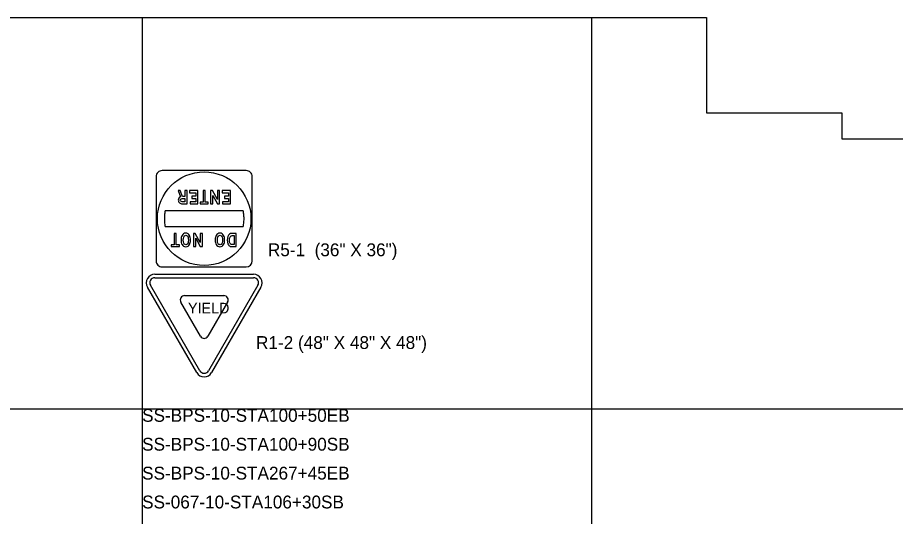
# Model space of a CAD drawing. Extents: x 1001568 to 1002149, y 1840825 to 1841423.
# Drawn here: x 1001942.77 to 1001970.12, y 1841095.12 to 1841110.67 of the extents above; entities that cross this region are included whole.
import ezdxf

# ---------------------------------------------------------------- set-up
doc = ezdxf.new("R2010")
doc.units = 0
for name, color, linetype in [('40', 7, 'Continuous'), ('P_TC_Signs_Permanent', 7, 'Continuous'), ('R_No Plot', 7, 'Continuous'), ('SIGNS', 7, 'Continuous')]:
    doc.layers.add(name, color=color, linetype=linetype)

msp = doc.modelspace()

# ---------------------------------------------------------------- linework, layer by layer
at = {"layer": 'P_TC_Signs_Permanent'}
for p, q in [((1001947.368, 1841104.646), (1001947.361, 1841104.611)), ((1001949.8, 1841104.646), (1001947.368, 1841104.646)), ((1001949.807, 1841104.611), (1001949.8, 1841104.646)), ((1001947.345, 1841104.469), (1001947.343, 1841104.433)), ((1001947.343, 1841104.433), (1001947.343, 1841104.398)), ((1001947.343, 1841104.398), (1001947.343, 1841104.362)), ((1001947.343, 1841104.362), (1001947.345, 1841104.326)), ((1001947.347, 1841104.504), (1001947.345, 1841104.469)), ((1001947.351, 1841104.54), (1001947.347, 1841104.504)), ((1001947.356, 1841104.575), (1001947.351, 1841104.54)), ((1001947.361, 1841104.611), (1001947.356, 1841104.575)), ((1001949.812, 1841104.575), (1001949.807, 1841104.611)), ((1001949.817, 1841104.54), (1001949.812, 1841104.575)), ((1001949.821, 1841104.504), (1001949.817, 1841104.54)), ((1001949.823, 1841104.469), (1001949.821, 1841104.504)), ((1001949.825, 1841104.433), (1001949.823, 1841104.469)), ((1001949.823, 1841104.326), (1001949.825, 1841104.362)), ((1001949.825, 1841104.397), (1001949.825, 1841104.433)), ((1001949.825, 1841104.362), (1001949.825, 1841104.397)), ((1001947.345, 1841104.326), (1001947.347, 1841104.291)), ((1001947.347, 1841104.291), (1001947.351, 1841104.255)), ((1001947.351, 1841104.255), (1001947.356, 1841104.22)), ((1001947.356, 1841104.22), (1001947.361, 1841104.184)), ((1001947.361, 1841104.184), (1001947.368, 1841104.15)), ((1001947.368, 1841104.15), (1001949.8, 1841104.15)), ((1001949.8, 1841104.15), (1001949.807, 1841104.184)), ((1001949.807, 1841104.184), (1001949.812, 1841104.22)), ((1001949.812, 1841104.22), (1001949.817, 1841104.255)), ((1001949.817, 1841104.255), (1001949.821, 1841104.291)), ((1001949.821, 1841104.291), (1001949.823, 1841104.326)), ((1001947.046, 1841102.667), (1001950.122, 1841102.667)), ((1001947.046, 1841102.555), (1001950.122, 1841102.555)), ((1001948.353, 1841099.602), (1001946.815, 1841102.267)), ((1001948.449, 1841099.658), (1001946.911, 1841102.322)), ((1001950.257, 1841102.322), (1001948.719, 1841099.658)), ((1001950.353, 1841102.267), (1001948.815, 1841099.602)), ((1001947.97, 1841102), (1001949.198, 1841102)), ((1001948.469, 1841100.736), (1001947.854, 1841101.8)), ((1001949.314, 1841101.8), (1001948.699, 1841100.736))]:
    msp.add_line(p, q, dxfattribs=at)
msp.add_circle((1001948.584, 1841104.398), 1.458, dxfattribs=at)
for centre, radius, start, end in [((1001947.046, 1841102.4), 0.267, 90, 210), ((1001947.046, 1841102.4), 0.156, 90, 210), ((1001950.122, 1841102.4), 0.267, 330, 90), ((1001950.122, 1841102.4), 0.156, 330, 90), ((1001947.97, 1841101.867), 0.133, 90, 210), ((1001949.198, 1841101.867), 0.133, 330, 90), ((1001948.584, 1841100.802), 0.133, 210, 330), ((1001948.584, 1841099.736), 0.267, 210, 330), ((1001948.584, 1841099.736), 0.156, 210, 330)]:
    msp.add_arc(centre, radius, start, end, dxfattribs=at)
at = {"layer": 'R_No Plot'}
for p, q in [((1001946.65, 1841110.667), (1001946.65, 1841048.127)), ((1001960.65, 1841110.667), (1001960.65, 1841048.127)), ((1001890.65, 1841098.469), (1001982.133, 1841098.469))]:
    msp.add_line(p, q, dxfattribs=at)
msp.add_lwpolyline([(1001886.411, 1841110.667), (1001964.232, 1841110.667), (1001964.232, 1841107.694), (1001968.454, 1841107.694), (1001968.454, 1841106.882), (1001982.133, 1841106.882), (1001982.133, 1841048.127), (1001886.411, 1841048.127)], close=True, dxfattribs=at)
at = {"layer": 'SIGNS'}
for p, q in [((1001949.897, 1841105.898), (1001947.272, 1841105.898)), ((1001949.897, 1841105.898), (1001947.272, 1841105.898)), ((1001947.084, 1841105.71), (1001947.084, 1841103.085)), ((1001947.084, 1841105.71), (1001947.084, 1841103.085)), ((1001950.084, 1841103.085), (1001950.084, 1841105.71)), ((1001950.084, 1841103.085), (1001950.084, 1841105.71)), ((1001947.272, 1841102.898), (1001949.897, 1841102.898)), ((1001947.272, 1841102.898), (1001949.897, 1841102.898))]:
    msp.add_line(p, q, dxfattribs=at)
for points in [[(1001948.049, 1841105.273), (1001947.985, 1841105.273), (1001947.985, 1841105.093), (1001947.907, 1841105.093), (1001947.84, 1841105.273), (1001947.769, 1841105.273), (1001947.842, 1841105.082), (1001947.815, 1841105.064), (1001947.795, 1841105.039), (1001947.782, 1841105.01), (1001947.777, 1841104.979), (1001947.78, 1841104.955), (1001947.786, 1841104.933), (1001947.798, 1841104.914), (1001947.813, 1841104.896), (1001947.832, 1841104.882), (1001947.853, 1841104.872), (1001947.875, 1841104.866), (1001947.9, 1841104.864), (1001948.049, 1841104.864), (1001948.049, 1841105.273)], [(1001947.985, 1841105.024), (1001947.985, 1841104.928), (1001947.9, 1841104.928), (1001947.877, 1841104.931), (1001947.858, 1841104.941), (1001947.845, 1841104.956), (1001947.841, 1841104.976), (1001947.845, 1841104.997), (1001947.86, 1841105.013), (1001947.879, 1841105.022), (1001947.903, 1841105.024), (1001947.985, 1841105.024)], [(1001947.865, 1841103.735), (1001947.867, 1841103.692), (1001947.872, 1841103.654), (1001947.881, 1841103.62), (1001947.894, 1841103.591), (1001947.916, 1841103.561), (1001947.943, 1841103.54), (1001947.975, 1841103.527), (1001948.013, 1841103.523), (1001948.05, 1841103.527), (1001948.081, 1841103.54), (1001948.107, 1841103.562), (1001948.128, 1841103.593), (1001948.141, 1841103.622), (1001948.15, 1841103.655), (1001948.155, 1841103.691), (1001948.157, 1841103.732), (1001948.155, 1841103.774), (1001948.15, 1841103.812), (1001948.141, 1841103.845), (1001948.128, 1841103.875), (1001948.107, 1841103.907), (1001948.08, 1841103.929), (1001948.048, 1841103.943), (1001948.01, 1841103.947), (1001947.974, 1841103.943), (1001947.942, 1841103.929), (1001947.915, 1841103.907), (1001947.894, 1841103.876), (1001947.881, 1841103.846), (1001947.872, 1841103.813), (1001947.867, 1841103.776), (1001947.865, 1841103.735)], [(1001947.933, 1841103.73), (1001947.936, 1841103.782), (1001947.947, 1841103.825), (1001947.959, 1841103.849), (1001947.975, 1841103.867), (1001947.993, 1841103.877), (1001948.015, 1841103.88), (1001948.036, 1841103.877), (1001948.054, 1841103.867), (1001948.068, 1841103.849), (1001948.08, 1841103.825), (1001948.09, 1841103.784), (1001948.093, 1841103.733), (1001948.09, 1841103.683), (1001948.08, 1841103.641), (1001948.068, 1841103.617), (1001948.054, 1841103.599), (1001948.037, 1841103.589), (1001948.017, 1841103.585), (1001947.995, 1841103.589), (1001947.976, 1841103.598), (1001947.96, 1841103.614), (1001947.948, 1841103.636), (1001947.937, 1841103.678), (1001947.933, 1841103.73)], [(1001948.928, 1841103.735), (1001948.929, 1841103.692), (1001948.935, 1841103.654), (1001948.944, 1841103.62), (1001948.957, 1841103.591), (1001948.979, 1841103.561), (1001949.006, 1841103.54), (1001949.038, 1841103.527), (1001949.076, 1841103.523), (1001949.113, 1841103.527), (1001949.144, 1841103.54), (1001949.17, 1841103.562), (1001949.191, 1841103.593), (1001949.204, 1841103.622), (1001949.213, 1841103.655), (1001949.218, 1841103.691), (1001949.22, 1841103.732), (1001949.218, 1841103.774), (1001949.213, 1841103.812), (1001949.204, 1841103.845), (1001949.191, 1841103.875), (1001949.17, 1841103.907), (1001949.143, 1841103.929), (1001949.111, 1841103.943), (1001949.073, 1841103.947), (1001949.036, 1841103.943), (1001949.005, 1841103.929), (1001948.978, 1841103.907), (1001948.957, 1841103.876), (1001948.944, 1841103.846), (1001948.935, 1841103.813), (1001948.929, 1841103.776), (1001948.928, 1841103.735)], [(1001948.996, 1841103.73), (1001948.999, 1841103.782), (1001949.01, 1841103.825), (1001949.022, 1841103.849), (1001949.038, 1841103.867), (1001949.056, 1841103.877), (1001949.078, 1841103.88), (1001949.099, 1841103.877), (1001949.117, 1841103.867), (1001949.131, 1841103.849), (1001949.142, 1841103.825), (1001949.153, 1841103.784), (1001949.156, 1841103.733), (1001949.153, 1841103.683), (1001949.142, 1841103.641), (1001949.131, 1841103.617), (1001949.117, 1841103.599), (1001949.1, 1841103.589), (1001949.08, 1841103.585), (1001949.058, 1841103.589), (1001949.039, 1841103.598), (1001949.023, 1841103.614), (1001949.011, 1841103.636), (1001949, 1841103.678), (1001948.996, 1841103.73)], [(1001949.439, 1841103.531), (1001949.583, 1841103.531), (1001949.583, 1841103.939), (1001949.433, 1841103.939), (1001949.405, 1841103.933), (1001949.376, 1841103.915), (1001949.344, 1841103.881), (1001949.321, 1841103.839), (1001949.307, 1841103.789), (1001949.303, 1841103.73), (1001949.308, 1841103.672), (1001949.324, 1841103.618), (1001949.339, 1841103.588), (1001949.356, 1841103.565), (1001949.376, 1841103.548), (1001949.398, 1841103.536), (1001949.439, 1841103.531)], [(1001949.452, 1841103.872), (1001949.519, 1841103.872), (1001949.519, 1841103.592), (1001949.446, 1841103.592), (1001949.428, 1841103.595), (1001949.412, 1841103.605), (1001949.399, 1841103.622), (1001949.388, 1841103.644), (1001949.378, 1841103.685), (1001949.374, 1841103.732), (1001949.378, 1841103.779), (1001949.39, 1841103.821), (1001949.401, 1841103.843), (1001949.416, 1841103.859), (1001949.433, 1841103.869), (1001949.452, 1841103.872)]]:
    msp.add_lwpolyline(points, dxfattribs=at)
for points in [[(1001948.385, 1841105.273), (1001948.13, 1841105.273), (1001948.13, 1841105.208), (1001948.322, 1841105.208), (1001948.322, 1841105.096), (1001948.201, 1841105.096), (1001948.201, 1841105.024), (1001948.322, 1841105.024), (1001948.322, 1841104.928), (1001948.143, 1841104.928), (1001948.143, 1841104.864), (1001948.385, 1841104.864)], [(1001948.619, 1841105.273), (1001948.553, 1841105.273), (1001948.553, 1841104.918), (1001948.457, 1841104.918), (1001948.457, 1841104.864), (1001948.712, 1841104.864), (1001948.712, 1841104.918), (1001948.619, 1841104.918)], [(1001949.065, 1841105.273), (1001949.001, 1841105.273), (1001949.001, 1841104.994), (1001948.843, 1841105.273), (1001948.785, 1841105.273), (1001948.785, 1841104.864), (1001948.856, 1841104.864), (1001948.856, 1841105.124), (1001949.001, 1841104.864), (1001949.065, 1841104.864)], [(1001949.401, 1841105.273), (1001949.146, 1841105.273), (1001949.146, 1841105.208), (1001949.338, 1841105.208), (1001949.338, 1841105.096), (1001949.216, 1841105.096), (1001949.216, 1841105.024), (1001949.338, 1841105.024), (1001949.338, 1841104.928), (1001949.159, 1841104.928), (1001949.159, 1841104.864), (1001949.401, 1841104.864)], [(1001947.716, 1841103.939), (1001947.651, 1841103.939), (1001947.651, 1841103.585), (1001947.554, 1841103.585), (1001947.554, 1841103.531), (1001947.81, 1841103.531), (1001947.81, 1841103.585), (1001947.716, 1841103.585)], [(1001948.528, 1841103.939), (1001948.464, 1841103.939), (1001948.464, 1841103.66), (1001948.306, 1841103.939), (1001948.248, 1841103.939), (1001948.248, 1841103.531), (1001948.319, 1841103.531), (1001948.319, 1841103.79), (1001948.464, 1841103.531), (1001948.528, 1841103.531)]]:
    msp.add_lwpolyline(points, close=True, dxfattribs=at)
for centre, start, end in [((1001947.272, 1841105.71), 90.0001, 180.0003), ((1001947.272, 1841105.71), 90.0001, 180.0003), ((1001949.897, 1841105.71), 359.9998, 90.0001), ((1001949.897, 1841105.71), 359.9998, 90.0001), ((1001947.272, 1841103.085), 180, 270.0002), ((1001947.272, 1841103.085), 180, 270.0002), ((1001949.897, 1841103.085), 270.0002, 359.9998), ((1001949.897, 1841103.085), 270.0002, 359.9998), ((1001949.897, 1841103.085), 270.0002, 359.9998)]:
    msp.add_arc(centre, 0.187, start, end, dxfattribs=at)

# ---------------------------------------------------------------- texts
at = {"layer": '40'}
for s, p in [('R5-1  (36" X 36")', (1001950.569, 1841103.229)), ('R1-2 (48" X 48" X 48")', (1001950.2, 1841100.338)), ('SS-BPS-10-STA100+50EB', (1001946.65, 1841098.069)), ('SS-BPS-10-STA100+90SB', (1001946.65, 1841097.169)), ('SS-BPS-10-STA267+45EB', (1001946.65, 1841096.269)), ('SS-067-10-STA106+30SB', (1001946.65, 1841095.369))]:
    msp.add_text(s, height=0.4, rotation=0, dxfattribs=at).set_placement(p)
at = {"layer": 'P_TC_Signs_Permanent'}
msp.add_text('YIELD', height=0.3333, dxfattribs=at).set_placement((1001948.08, 1841101.444))

doc.saveas('drawing.dxf')
